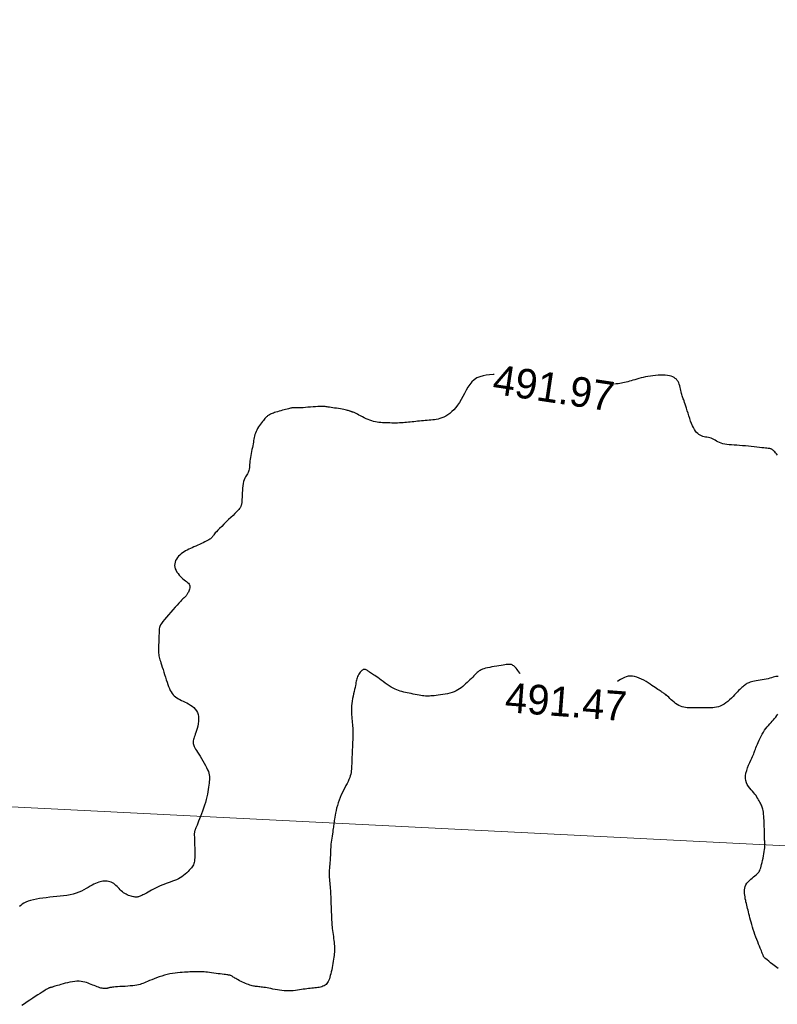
# Model space of a CAD drawing. Header units: millimetres. Extents: x 32690613 to 32693367, y 5343692 to 5344708.
# Tile 469 of 656: x 32692827 to 32692852, y 5344193 to 5344226. Entities that reach past the tile are written whole.
import ezdxf
from ezdxf.enums import TextEntityAlignment as Align

# ---------------------------------------------------------------- set-up
doc = ezdxf.new("R2010")
doc.units = ezdxf.units.MM
doc.header["$LTSCALE"] = 20
doc.layers.get('0').update_dxf_attribs({"lineweight": 18})
doc.layers.get('Defpoints').update_dxf_attribs({"color": 11, "lineweight": 18})
doc.layers.add('02-DGM_HL_491.50', color=72, linetype='Continuous')
doc.layers.add('02-DGM_HL_492.00', color=82, linetype='Continuous')

# ---------------------------------------------------------------- blocks, each defined once
blk = doc.blocks.new('A$C78070446')
blk.add_line((4469482.471, 5342769.75), (4470232.054, 5342702.499))

msp = doc.modelspace()

# ---------------------------------------------------------------- linework, layer by layer
at = {"layer": '02-DGM_HL_491.50', "elevation": 491.5, "flags": 128}
for points in [[(32692843.672, 5344204.32), (32692843.658, 5344204.342), (32692843.627, 5344204.391), (32692843.596, 5344204.436), (32692843.567, 5344204.476), (32692843.538, 5344204.511), (32692843.511, 5344204.542), (32692843.484, 5344204.569), (32692843.457, 5344204.592), (32692843.431, 5344204.61), (32692843.405, 5344204.624), (32692843.378, 5344204.634), (32692843.351, 5344204.641), (32692843.321, 5344204.644), (32692843.288, 5344204.644), (32692843.25, 5344204.641), (32692843.207, 5344204.636), (32692843.157, 5344204.629), (32692843.099, 5344204.62), (32692843.033, 5344204.609), (32692842.96, 5344204.597), (32692842.883, 5344204.585), (32692842.803, 5344204.571), (32692842.724, 5344204.557), (32692842.648, 5344204.542), (32692842.576, 5344204.526), (32692842.511, 5344204.511), (32692842.456, 5344204.495), (32692842.408, 5344204.479), (32692842.366, 5344204.462), (32692842.33, 5344204.442), (32692842.296, 5344204.421), (32692842.264, 5344204.396), (32692842.231, 5344204.368), (32692842.197, 5344204.336), (32692842.16, 5344204.3), (32692842.119, 5344204.259), (32692842.077, 5344204.216), (32692842.032, 5344204.17), (32692841.985, 5344204.123), (32692841.937, 5344204.076), (32692841.889, 5344204.029), (32692841.839, 5344203.983), (32692841.79, 5344203.938), (32692841.739, 5344203.896), (32692841.688, 5344203.857), (32692841.634, 5344203.819), (32692841.577, 5344203.785), (32692841.517, 5344203.753), (32692841.453, 5344203.724), (32692841.384, 5344203.698), (32692841.31, 5344203.676), (32692841.232, 5344203.656), (32692841.152, 5344203.639), (32692841.072, 5344203.625), (32692840.993, 5344203.613), (32692840.916, 5344203.603), (32692840.844, 5344203.595), (32692840.778, 5344203.589), (32692840.719, 5344203.583), (32692840.667, 5344203.579), (32692840.619, 5344203.576), (32692840.573, 5344203.575), (32692840.529, 5344203.576), (32692840.484, 5344203.578), (32692840.437, 5344203.582), (32692840.386, 5344203.589), (32692840.33, 5344203.597), (32692840.27, 5344203.607), (32692840.206, 5344203.619), (32692840.139, 5344203.631), (32692840.072, 5344203.645), (32692840.005, 5344203.658), (32692839.938, 5344203.672), (32692839.874, 5344203.685), (32692839.812, 5344203.698), (32692839.753, 5344203.712), (32692839.695, 5344203.726), (32692839.638, 5344203.742), (32692839.581, 5344203.761), (32692839.523, 5344203.783), (32692839.463, 5344203.81), (32692839.4, 5344203.842), (32692839.335, 5344203.88), (32692839.267, 5344203.922), (32692839.199, 5344203.968), (32692839.13, 5344204.016), (32692839.062, 5344204.064), (32692838.997, 5344204.112), (32692838.936, 5344204.156), (32692838.878, 5344204.198), (32692838.827, 5344204.234), (32692838.78, 5344204.266), (32692838.739, 5344204.294), (32692838.701, 5344204.318), (32692838.667, 5344204.34), (32692838.636, 5344204.36), (32692838.607, 5344204.379), (32692838.581, 5344204.398), (32692838.556, 5344204.416), (32692838.532, 5344204.433), (32692838.508, 5344204.449), (32692838.486, 5344204.461), (32692838.463, 5344204.471), (32692838.44, 5344204.475), (32692838.417, 5344204.474), (32692838.393, 5344204.467), (32692838.367, 5344204.453), (32692838.341, 5344204.433), (32692838.315, 5344204.407), (32692838.29, 5344204.377), (32692838.265, 5344204.344), (32692838.242, 5344204.308), (32692838.221, 5344204.27), (32692838.203, 5344204.233), (32692838.188, 5344204.195), (32692838.176, 5344204.157), (32692838.166, 5344204.117), (32692838.157, 5344204.076), (32692838.148, 5344204.031), (32692838.139, 5344203.982), (32692838.128, 5344203.928), (32692838.116, 5344203.868), (32692838.102, 5344203.802), (32692838.086, 5344203.73), (32692838.069, 5344203.654), (32692838.052, 5344203.574), (32692838.036, 5344203.492), (32692838.022, 5344203.41), (32692838.01, 5344203.328), (32692838.001, 5344203.247), (32692837.996, 5344203.168), (32692837.995, 5344203.093), (32692837.996, 5344203.019), (32692838, 5344202.948), (32692838.005, 5344202.879), (32692838.011, 5344202.812), (32692838.018, 5344202.747), (32692838.024, 5344202.684), (32692838.03, 5344202.622), (32692838.034, 5344202.562), (32692838.038, 5344202.503), (32692838.041, 5344202.445), (32692838.042, 5344202.387), (32692838.043, 5344202.329), (32692838.043, 5344202.271), (32692838.043, 5344202.212), (32692838.041, 5344202.152), (32692838.039, 5344202.092), (32692838.036, 5344202.031), (32692838.033, 5344201.969), (32692838.03, 5344201.907), (32692838.026, 5344201.845), (32692838.023, 5344201.783), (32692838.02, 5344201.72), (32692838.017, 5344201.657), (32692838.015, 5344201.595), (32692838.013, 5344201.533), (32692838.011, 5344201.471), (32692838.009, 5344201.41), (32692838.007, 5344201.35), (32692838.004, 5344201.29), (32692838.002, 5344201.232), (32692837.999, 5344201.175), (32692837.995, 5344201.118), (32692837.989, 5344201.062), (32692837.981, 5344201.006), (32692837.97, 5344200.948), (32692837.955, 5344200.89), (32692837.936, 5344200.83), (32692837.912, 5344200.768), (32692837.882, 5344200.703), (32692837.848, 5344200.635), (32692837.811, 5344200.564), (32692837.771, 5344200.491), (32692837.73, 5344200.414), (32692837.689, 5344200.335), (32692837.65, 5344200.252), (32692837.613, 5344200.166), (32692837.579, 5344200.077), (32692837.549, 5344199.986), (32692837.522, 5344199.895), (32692837.498, 5344199.806), (32692837.478, 5344199.72), (32692837.46, 5344199.638), (32692837.445, 5344199.563), (32692837.433, 5344199.495), (32692837.423, 5344199.437), (32692837.415, 5344199.386), (32692837.409, 5344199.34), (32692837.404, 5344199.297), (32692837.399, 5344199.256), (32692837.394, 5344199.214), (32692837.388, 5344199.169), (32692837.382, 5344199.118), (32692837.373, 5344199.062), (32692837.364, 5344199), (32692837.354, 5344198.934), (32692837.343, 5344198.865), (32692837.333, 5344198.794), (32692837.323, 5344198.725), (32692837.314, 5344198.657), (32692837.307, 5344198.592), (32692837.302, 5344198.531), (32692837.298, 5344198.474), (32692837.296, 5344198.42), (32692837.294, 5344198.367), (32692837.292, 5344198.316), (32692837.291, 5344198.264), (32692837.288, 5344198.211), (32692837.285, 5344198.156), (32692837.281, 5344198.098), (32692837.275, 5344198.037), (32692837.269, 5344197.974), (32692837.263, 5344197.91), (32692837.257, 5344197.846), (32692837.252, 5344197.781), (32692837.249, 5344197.717), (32692837.247, 5344197.653), (32692837.247, 5344197.591), (32692837.248, 5344197.531), (32692837.251, 5344197.471), (32692837.256, 5344197.411), (32692837.261, 5344197.351), (32692837.266, 5344197.29), (32692837.272, 5344197.228), (32692837.277, 5344197.164), (32692837.282, 5344197.098), (32692837.286, 5344197.031), (32692837.29, 5344196.962), (32692837.294, 5344196.893), (32692837.297, 5344196.825), (32692837.3, 5344196.757), (32692837.302, 5344196.691), (32692837.305, 5344196.627), (32692837.307, 5344196.566), (32692837.309, 5344196.508), (32692837.312, 5344196.451), (32692837.314, 5344196.397), (32692837.316, 5344196.343), (32692837.318, 5344196.291), (32692837.32, 5344196.24), (32692837.322, 5344196.188), (32692837.324, 5344196.137), (32692837.326, 5344196.086), (32692837.329, 5344196.034), (32692837.332, 5344195.98), (32692837.335, 5344195.926), (32692837.34, 5344195.869), (32692837.345, 5344195.811), (32692837.352, 5344195.75), (32692837.359, 5344195.686), (32692837.368, 5344195.621), (32692837.377, 5344195.554), (32692837.387, 5344195.487), (32692837.396, 5344195.42), (32692837.404, 5344195.354), (32692837.412, 5344195.291), (32692837.418, 5344195.23), (32692837.422, 5344195.172), (32692837.425, 5344195.117), (32692837.426, 5344195.063), (32692837.425, 5344195.01), (32692837.423, 5344194.956), (32692837.418, 5344194.901), (32692837.412, 5344194.844), (32692837.405, 5344194.783), (32692837.395, 5344194.718), (32692837.384, 5344194.65), (32692837.372, 5344194.58), (32692837.359, 5344194.508), (32692837.345, 5344194.436), (32692837.33, 5344194.366), (32692837.315, 5344194.298), (32692837.3, 5344194.233), (32692837.285, 5344194.172), (32692837.27, 5344194.115), (32692837.253, 5344194.063), (32692837.236, 5344194.016), (32692837.216, 5344193.973), (32692837.195, 5344193.934), (32692837.17, 5344193.9), (32692837.143, 5344193.87), (32692837.111, 5344193.845), (32692837.076, 5344193.824), (32692837.038, 5344193.807), (32692836.998, 5344193.792), (32692836.955, 5344193.781), (32692836.91, 5344193.771), (32692836.863, 5344193.764), (32692836.814, 5344193.757), (32692836.765, 5344193.751), (32692836.714, 5344193.746), (32692836.662, 5344193.741), (32692836.609, 5344193.736), (32692836.554, 5344193.73), (32692836.497, 5344193.724), (32692836.438, 5344193.717), (32692836.376, 5344193.709), (32692836.313, 5344193.699), (32692836.248, 5344193.689), (32692836.18, 5344193.678), (32692836.111, 5344193.669), (32692836.039, 5344193.66), (32692835.966, 5344193.654), (32692835.891, 5344193.651), (32692835.815, 5344193.651), (32692835.737, 5344193.656), (32692835.658, 5344193.663), (32692835.58, 5344193.674), (32692835.502, 5344193.687), (32692835.427, 5344193.701), (32692835.354, 5344193.715), (32692835.284, 5344193.729), (32692835.219, 5344193.742), (32692835.158, 5344193.753), (32692835.102, 5344193.762), (32692835.05, 5344193.771), (32692835.002, 5344193.777), (32692834.957, 5344193.783), (32692834.915, 5344193.788), (32692834.875, 5344193.793), (32692834.838, 5344193.797), (32692834.801, 5344193.801), (32692834.765, 5344193.806), (32692834.73, 5344193.811), (32692834.694, 5344193.818), (32692834.657, 5344193.826), (32692834.618, 5344193.836), (32692834.576, 5344193.848), (32692834.532, 5344193.863), (32692834.484, 5344193.88), (32692834.434, 5344193.901), (32692834.382, 5344193.923), (32692834.33, 5344193.947), (32692834.279, 5344193.971), (32692834.229, 5344193.996), (32692834.183, 5344194.02), (32692834.141, 5344194.043), (32692834.104, 5344194.065), (32692834.072, 5344194.085), (32692834.044, 5344194.103), (32692834.019, 5344194.12), (32692833.997, 5344194.134), (32692833.978, 5344194.147), (32692833.959, 5344194.158), (32692833.942, 5344194.167), (32692833.924, 5344194.174), (32692833.906, 5344194.18), (32692833.885, 5344194.184), (32692833.861, 5344194.188), (32692833.832, 5344194.192), (32692833.798, 5344194.196), (32692833.756, 5344194.201), (32692833.707, 5344194.207), (32692833.649, 5344194.214), (32692833.583, 5344194.223), (32692833.512, 5344194.233), (32692833.438, 5344194.243), (32692833.363, 5344194.253), (32692833.289, 5344194.262), (32692833.218, 5344194.271), (32692833.152, 5344194.279), (32692833.093, 5344194.285), (32692833.039, 5344194.29), (32692832.991, 5344194.294), (32692832.948, 5344194.296), (32692832.908, 5344194.298), (32692832.87, 5344194.299), (32692832.834, 5344194.299), (32692832.798, 5344194.299), (32692832.763, 5344194.299), (32692832.726, 5344194.298), (32692832.688, 5344194.297), (32692832.646, 5344194.295), (32692832.602, 5344194.294), (32692832.553, 5344194.291), (32692832.5, 5344194.289), (32692832.44, 5344194.286), (32692832.375, 5344194.282), (32692832.304, 5344194.277), (32692832.227, 5344194.271), (32692832.147, 5344194.263), (32692832.062, 5344194.253), (32692831.975, 5344194.24), (32692831.886, 5344194.224), (32692831.795, 5344194.204), (32692831.703, 5344194.18), (32692831.612, 5344194.153), (32692831.523, 5344194.124), (32692831.436, 5344194.093), (32692831.353, 5344194.062), (32692831.274, 5344194.031), (32692831.202, 5344194.001), (32692831.136, 5344193.973), (32692831.079, 5344193.948), (32692831.027, 5344193.925), (32692830.978, 5344193.905), (32692830.931, 5344193.887), (32692830.883, 5344193.872), (32692830.831, 5344193.858), (32692830.774, 5344193.846), (32692830.709, 5344193.836), (32692830.634, 5344193.827), (32692830.552, 5344193.819), (32692830.465, 5344193.812), (32692830.377, 5344193.806), (32692830.289, 5344193.801), (32692830.205, 5344193.796), (32692830.128, 5344193.791), (32692830.06, 5344193.787), (32692830.003, 5344193.782), (32692829.957, 5344193.778), (32692829.92, 5344193.773), (32692829.89, 5344193.769), (32692829.866, 5344193.764), (32692829.845, 5344193.759), (32692829.827, 5344193.754), (32692829.809, 5344193.749), (32692829.79, 5344193.744), (32692829.77, 5344193.739), (32692829.748, 5344193.735), (32692829.724, 5344193.732), (32692829.698, 5344193.731), (32692829.67, 5344193.731), (32692829.639, 5344193.734), (32692829.604, 5344193.74), (32692829.567, 5344193.749), (32692829.526, 5344193.761), (32692829.483, 5344193.776), (32692829.437, 5344193.793), (32692829.389, 5344193.811), (32692829.34, 5344193.831), (32692829.289, 5344193.851), (32692829.237, 5344193.872), (32692829.185, 5344193.893), (32692829.131, 5344193.913), (32692829.076, 5344193.932), (32692829.019, 5344193.949), (32692828.959, 5344193.962), (32692828.896, 5344193.972), (32692828.829, 5344193.977), (32692828.757, 5344193.977), (32692828.682, 5344193.972), (32692828.603, 5344193.961), (32692828.522, 5344193.946), (32692828.442, 5344193.929), (32692828.364, 5344193.909), (32692828.289, 5344193.889), (32692828.22, 5344193.87), (32692828.157, 5344193.851), (32692828.103, 5344193.835), (32692828.056, 5344193.821), (32692828.017, 5344193.809), (32692827.983, 5344193.799), (32692827.955, 5344193.791), (32692827.931, 5344193.784), (32692827.912, 5344193.778), (32692827.895, 5344193.773), (32692827.88, 5344193.769), (32692827.868, 5344193.765), (32692827.857, 5344193.762), (32692827.847, 5344193.759), (32692827.837, 5344193.756), (32692827.828, 5344193.753), (32692827.819, 5344193.75), (32692827.809, 5344193.746), (32692827.799, 5344193.742), (32692827.786, 5344193.736), (32692827.769, 5344193.727), (32692827.747, 5344193.715), (32692827.719, 5344193.698), (32692827.684, 5344193.677), (32692827.639, 5344193.648), (32692827.583, 5344193.613), (32692827.517, 5344193.57), (32692827.441, 5344193.52), (32692827.357, 5344193.465), (32692827.268, 5344193.406), (32692827.177, 5344193.344), (32692827.084, 5344193.282), (32692826.993, 5344193.22), (32692826.906, 5344193.159)], [(32692852.36, 5344204.238), (32692852.321, 5344204.238), (32692852.28, 5344204.232), (32692852.235, 5344204.222), (32692852.187, 5344204.208), (32692852.134, 5344204.192), (32692852.079, 5344204.175), (32692852.019, 5344204.159), (32692851.955, 5344204.145), (32692851.888, 5344204.132), (32692851.82, 5344204.121), (32692851.752, 5344204.11), (32692851.685, 5344204.099), (32692851.62, 5344204.089), (32692851.559, 5344204.079), (32692851.504, 5344204.067), (32692851.454, 5344204.055), (32692851.411, 5344204.042), (32692851.372, 5344204.027), (32692851.337, 5344204.012), (32692851.305, 5344203.995), (32692851.276, 5344203.976), (32692851.247, 5344203.957), (32692851.219, 5344203.935), (32692851.191, 5344203.913), (32692851.162, 5344203.888), (32692851.131, 5344203.861), (32692851.098, 5344203.831), (32692851.063, 5344203.797), (32692851.026, 5344203.76), (32692850.984, 5344203.718), (32692850.939, 5344203.672), (32692850.89, 5344203.62), (32692850.837, 5344203.566), (32692850.78, 5344203.509), (32692850.722, 5344203.453), (32692850.661, 5344203.399), (32692850.598, 5344203.348), (32692850.535, 5344203.303), (32692850.471, 5344203.265), (32692850.408, 5344203.235), (32692850.344, 5344203.214), (32692850.281, 5344203.199), (32692850.218, 5344203.189), (32692850.156, 5344203.184), (32692850.093, 5344203.182), (32692850.03, 5344203.181), (32692849.968, 5344203.181), (32692849.905, 5344203.181), (32692849.843, 5344203.18), (32692849.78, 5344203.179), (32692849.718, 5344203.178), (32692849.657, 5344203.177), (32692849.595, 5344203.176), (32692849.534, 5344203.175), (32692849.474, 5344203.175), (32692849.414, 5344203.175), (32692849.355, 5344203.177), (32692849.296, 5344203.181), (32692849.238, 5344203.188), (32692849.181, 5344203.198), (32692849.124, 5344203.213), (32692849.068, 5344203.233), (32692849.013, 5344203.259), (32692848.959, 5344203.291), (32692848.906, 5344203.329), (32692848.854, 5344203.369), (32692848.805, 5344203.412), (32692848.758, 5344203.455), (32692848.714, 5344203.497), (32692848.673, 5344203.536), (32692848.636, 5344203.571), (32692848.603, 5344203.6), (32692848.574, 5344203.624), (32692848.546, 5344203.645), (32692848.52, 5344203.663), (32692848.495, 5344203.679), (32692848.469, 5344203.695), (32692848.442, 5344203.712), (32692848.413, 5344203.73), (32692848.381, 5344203.751), (32692848.346, 5344203.775), (32692848.306, 5344203.802), (32692848.263, 5344203.832), (32692848.216, 5344203.864), (32692848.164, 5344203.899), (32692848.108, 5344203.936), (32692848.046, 5344203.977), (32692847.98, 5344204.02), (32692847.909, 5344204.063), (32692847.834, 5344204.106), (32692847.758, 5344204.146), (32692847.681, 5344204.182), (32692847.603, 5344204.212), (32692847.526, 5344204.235), (32692847.452, 5344204.247), (32692847.38, 5344204.25), (32692847.311, 5344204.242), (32692847.244, 5344204.226), (32692847.179, 5344204.202), (32692847.116, 5344204.172), (32692847.053, 5344204.138), (32692846.992, 5344204.1), (32692846.947, 5344204.071)], [(32692852.357, 5344194.407), (32692852.267, 5344194.474), (32692852.181, 5344194.539), (32692852.103, 5344194.598), (32692852.036, 5344194.651), (32692851.982, 5344194.694), (32692851.941, 5344194.728), (32692851.911, 5344194.756), (32692851.89, 5344194.778), (32692851.875, 5344194.796), (32692851.866, 5344194.812), (32692851.859, 5344194.826), (32692851.853, 5344194.841), (32692851.847, 5344194.857), (32692851.839, 5344194.876), (32692851.83, 5344194.899), (32692851.819, 5344194.926), (32692851.806, 5344194.958), (32692851.791, 5344194.997), (32692851.772, 5344195.042), (32692851.75, 5344195.095), (32692851.725, 5344195.157), (32692851.697, 5344195.226), (32692851.667, 5344195.301), (32692851.636, 5344195.381), (32692851.604, 5344195.464), (32692851.573, 5344195.549), (32692851.543, 5344195.635), (32692851.514, 5344195.72), (32692851.488, 5344195.803), (32692851.464, 5344195.884), (32692851.443, 5344195.963), (32692851.423, 5344196.039), (32692851.404, 5344196.112), (32692851.387, 5344196.183), (32692851.371, 5344196.25), (32692851.356, 5344196.313), (32692851.341, 5344196.374), (32692851.326, 5344196.431), (32692851.312, 5344196.486), (32692851.299, 5344196.54), (32692851.286, 5344196.593), (32692851.273, 5344196.647), (32692851.262, 5344196.701), (32692851.25, 5344196.756), (32692851.24, 5344196.814), (32692851.231, 5344196.873), (32692851.224, 5344196.933), (32692851.222, 5344196.993), (32692851.224, 5344197.053), (32692851.232, 5344197.112), (32692851.248, 5344197.169), (32692851.271, 5344197.224), (32692851.303, 5344197.275), (32692851.342, 5344197.324), (32692851.386, 5344197.37), (32692851.434, 5344197.413), (32692851.482, 5344197.453), (32692851.53, 5344197.49), (32692851.575, 5344197.525), (32692851.615, 5344197.557), (32692851.649, 5344197.588), (32692851.677, 5344197.617), (32692851.701, 5344197.646), (32692851.72, 5344197.677), (32692851.737, 5344197.711), (32692851.752, 5344197.75), (32692851.767, 5344197.795), (32692851.781, 5344197.847), (32692851.797, 5344197.907), (32692851.813, 5344197.975), (32692851.83, 5344198.047), (32692851.846, 5344198.121), (32692851.861, 5344198.197), (32692851.875, 5344198.271), (32692851.886, 5344198.342), (32692851.896, 5344198.409), (32692851.902, 5344198.468), (32692851.905, 5344198.521), (32692851.907, 5344198.569), (32692851.907, 5344198.612), (32692851.905, 5344198.652), (32692851.903, 5344198.689), (32692851.901, 5344198.724), (32692851.899, 5344198.758), (32692851.897, 5344198.792), (32692851.896, 5344198.827), (32692851.896, 5344198.863), (32692851.895, 5344198.902), (32692851.895, 5344198.945), (32692851.894, 5344198.992), (32692851.893, 5344199.045), (32692851.892, 5344199.104), (32692851.89, 5344199.17), (32692851.888, 5344199.241), (32692851.885, 5344199.315), (32692851.882, 5344199.391), (32692851.877, 5344199.466), (32692851.872, 5344199.538), (32692851.866, 5344199.606), (32692851.859, 5344199.667), (32692851.851, 5344199.72), (32692851.842, 5344199.765), (32692851.831, 5344199.805), (32692851.82, 5344199.841), (32692851.807, 5344199.874), (32692851.793, 5344199.906), (32692851.777, 5344199.938), (32692851.76, 5344199.971), (32692851.741, 5344200.008), (32692851.72, 5344200.047), (32692851.697, 5344200.089), (32692851.671, 5344200.133), (32692851.642, 5344200.179), (32692851.61, 5344200.227), (32692851.574, 5344200.275), (32692851.534, 5344200.324), (32692851.49, 5344200.374), (32692851.444, 5344200.425), (32692851.398, 5344200.479), (32692851.355, 5344200.535), (32692851.316, 5344200.595), (32692851.285, 5344200.66), (32692851.263, 5344200.73), (32692851.254, 5344200.807), (32692851.257, 5344200.891), (32692851.272, 5344200.979), (32692851.297, 5344201.07), (32692851.327, 5344201.162), (32692851.362, 5344201.251), (32692851.399, 5344201.336), (32692851.434, 5344201.414), (32692851.466, 5344201.483), (32692851.492, 5344201.541), (32692851.514, 5344201.591), (32692851.532, 5344201.634), (32692851.547, 5344201.672), (32692851.561, 5344201.71), (32692851.576, 5344201.748), (32692851.591, 5344201.789), (32692851.609, 5344201.836), (32692851.63, 5344201.891), (32692851.655, 5344201.952), (32692851.683, 5344202.018), (32692851.713, 5344202.087), (32692851.747, 5344202.158), (32692851.782, 5344202.229), (32692851.82, 5344202.299), (32692851.86, 5344202.365), (32692851.901, 5344202.427), (32692851.944, 5344202.484), (32692851.987, 5344202.538), (32692852.03, 5344202.59), (32692852.073, 5344202.638), (32692852.116, 5344202.686), (32692852.158, 5344202.732), (32692852.198, 5344202.778), (32692852.236, 5344202.823), (32692852.273, 5344202.87), (32692852.307, 5344202.917), (32692852.339, 5344202.965)]]:
    msp.add_lwpolyline(points, dxfattribs=at)
at = {"layer": '02-DGM_HL_492.00', "elevation": 492, "flags": 128}
for points in [[(32692842.802, 5344214.398), (32692842.762, 5344214.398), (32692842.646, 5344214.393), (32692842.533, 5344214.381), (32692842.423, 5344214.359), (32692842.318, 5344214.326), (32692842.22, 5344214.282), (32692842.131, 5344214.223), (32692842.05, 5344214.15), (32692841.978, 5344214.065), (32692841.913, 5344213.97), (32692841.853, 5344213.869), (32692841.795, 5344213.765), (32692841.74, 5344213.659), (32692841.684, 5344213.557), (32692841.627, 5344213.459), (32692841.566, 5344213.37), (32692841.503, 5344213.288), (32692841.437, 5344213.215), (32692841.371, 5344213.149), (32692841.303, 5344213.092), (32692841.235, 5344213.042), (32692841.168, 5344212.999), (32692841.102, 5344212.964), (32692841.038, 5344212.936), (32692840.975, 5344212.915), (32692840.913, 5344212.898), (32692840.852, 5344212.886), (32692840.792, 5344212.878), (32692840.731, 5344212.871), (32692840.67, 5344212.866), (32692840.608, 5344212.861), (32692840.545, 5344212.856), (32692840.482, 5344212.851), (32692840.417, 5344212.844), (32692840.352, 5344212.838), (32692840.288, 5344212.831), (32692840.223, 5344212.824), (32692840.159, 5344212.817), (32692840.096, 5344212.81), (32692840.034, 5344212.803), (32692839.973, 5344212.797), (32692839.912, 5344212.791), (32692839.852, 5344212.785), (32692839.791, 5344212.779), (32692839.731, 5344212.775), (32692839.67, 5344212.771), (32692839.608, 5344212.768), (32692839.545, 5344212.766), (32692839.481, 5344212.765), (32692839.417, 5344212.765), (32692839.352, 5344212.766), (32692839.288, 5344212.767), (32692839.225, 5344212.769), (32692839.162, 5344212.771), (32692839.1, 5344212.774), (32692839.039, 5344212.778), (32692838.979, 5344212.782), (32692838.92, 5344212.788), (32692838.861, 5344212.796), (32692838.802, 5344212.806), (32692838.742, 5344212.819), (32692838.681, 5344212.836), (32692838.618, 5344212.857), (32692838.554, 5344212.882), (32692838.489, 5344212.911), (32692838.425, 5344212.941), (32692838.362, 5344212.973), (32692838.302, 5344213.005), (32692838.246, 5344213.034), (32692838.195, 5344213.062), (32692838.151, 5344213.085), (32692838.113, 5344213.104), (32692838.083, 5344213.118), (32692838.057, 5344213.129), (32692838.036, 5344213.136), (32692838.018, 5344213.142), (32692838.002, 5344213.147), (32692837.987, 5344213.151), (32692837.972, 5344213.156), (32692837.955, 5344213.162), (32692837.936, 5344213.168), (32692837.915, 5344213.176), (32692837.89, 5344213.184), (32692837.86, 5344213.193), (32692837.825, 5344213.202), (32692837.784, 5344213.212), (32692837.737, 5344213.222), (32692837.683, 5344213.232), (32692837.623, 5344213.241), (32692837.559, 5344213.251), (32692837.494, 5344213.261), (32692837.43, 5344213.27), (32692837.368, 5344213.279), (32692837.311, 5344213.288), (32692837.26, 5344213.295), (32692837.216, 5344213.303), (32692837.178, 5344213.309), (32692837.144, 5344213.314), (32692837.11, 5344213.319), (32692837.075, 5344213.322), (32692837.035, 5344213.323), (32692836.987, 5344213.323), (32692836.931, 5344213.322), (32692836.862, 5344213.318), (32692836.785, 5344213.313), (32692836.702, 5344213.308), (32692836.615, 5344213.301), (32692836.529, 5344213.295), (32692836.445, 5344213.289), (32692836.368, 5344213.283), (32692836.3, 5344213.279), (32692836.243, 5344213.276), (32692836.197, 5344213.275), (32692836.161, 5344213.274), (32692836.132, 5344213.275), (32692836.109, 5344213.276), (32692836.09, 5344213.277), (32692836.075, 5344213.278), (32692836.061, 5344213.278), (32692836.047, 5344213.278), (32692836.031, 5344213.277), (32692836.015, 5344213.275), (32692835.995, 5344213.272), (32692835.972, 5344213.268), (32692835.945, 5344213.262), (32692835.913, 5344213.255), (32692835.874, 5344213.246), (32692835.83, 5344213.235), (32692835.78, 5344213.222), (32692835.727, 5344213.209), (32692835.671, 5344213.194), (32692835.615, 5344213.179), (32692835.559, 5344213.163), (32692835.505, 5344213.147), (32692835.454, 5344213.131), (32692835.408, 5344213.116), (32692835.367, 5344213.101), (32692835.33, 5344213.087), (32692835.296, 5344213.073), (32692835.267, 5344213.059), (32692835.24, 5344213.045), (32692835.216, 5344213.032), (32692835.195, 5344213.018), (32692835.175, 5344213.005), (32692835.157, 5344212.991), (32692835.14, 5344212.976), (32692835.122, 5344212.958), (32692835.103, 5344212.938), (32692835.083, 5344212.915), (32692835.06, 5344212.888), (32692835.035, 5344212.856), (32692835.005, 5344212.819), (32692834.973, 5344212.777), (32692834.939, 5344212.731), (32692834.905, 5344212.683), (32692834.871, 5344212.633), (32692834.839, 5344212.581), (32692834.809, 5344212.529), (32692834.784, 5344212.478), (32692834.763, 5344212.427), (32692834.747, 5344212.378), (32692834.734, 5344212.328), (32692834.723, 5344212.278), (32692834.714, 5344212.227), (32692834.705, 5344212.175), (32692834.697, 5344212.12), (32692834.687, 5344212.063), (32692834.675, 5344212.003), (32692834.662, 5344211.939), (32692834.648, 5344211.875), (32692834.634, 5344211.808), (32692834.62, 5344211.742), (32692834.607, 5344211.675), (32692834.596, 5344211.61), (32692834.586, 5344211.546), (32692834.579, 5344211.484), (32692834.574, 5344211.425), (32692834.57, 5344211.368), (32692834.565, 5344211.315), (32692834.56, 5344211.264), (32692834.553, 5344211.217), (32692834.544, 5344211.173), (32692834.532, 5344211.133), (32692834.516, 5344211.096), (32692834.497, 5344211.061), (32692834.475, 5344211.027), (32692834.452, 5344210.991), (32692834.429, 5344210.952), (32692834.407, 5344210.909), (32692834.386, 5344210.858), (32692834.368, 5344210.8), (32692834.353, 5344210.732), (32692834.342, 5344210.657), (32692834.333, 5344210.577), (32692834.326, 5344210.496), (32692834.32, 5344210.415), (32692834.317, 5344210.337), (32692834.314, 5344210.265), (32692834.311, 5344210.202), (32692834.308, 5344210.15), (32692834.306, 5344210.107), (32692834.303, 5344210.073), (32692834.299, 5344210.045), (32692834.295, 5344210.023), (32692834.29, 5344210.004), (32692834.285, 5344209.988), (32692834.278, 5344209.972), (32692834.27, 5344209.955), (32692834.26, 5344209.937), (32692834.246, 5344209.915), (32692834.226, 5344209.889), (32692834.201, 5344209.858), (32692834.168, 5344209.821), (32692834.126, 5344209.776), (32692834.074, 5344209.722), (32692834.011, 5344209.659), (32692833.94, 5344209.589), (32692833.863, 5344209.514), (32692833.784, 5344209.436), (32692833.705, 5344209.36), (32692833.629, 5344209.286), (32692833.56, 5344209.218), (32692833.5, 5344209.157), (32692833.452, 5344209.107), (32692833.415, 5344209.066), (32692833.386, 5344209.033), (32692833.365, 5344209.007), (32692833.349, 5344208.986), (32692833.338, 5344208.969), (32692833.329, 5344208.955), (32692833.321, 5344208.942), (32692833.312, 5344208.929), (32692833.301, 5344208.916), (32692833.288, 5344208.902), (32692833.271, 5344208.887), (32692833.251, 5344208.871), (32692833.225, 5344208.854), (32692833.194, 5344208.835), (32692833.156, 5344208.814), (32692833.112, 5344208.791), (32692833.061, 5344208.766), (32692833.006, 5344208.739), (32692832.946, 5344208.711), (32692832.884, 5344208.683), (32692832.821, 5344208.654), (32692832.758, 5344208.626), (32692832.695, 5344208.598), (32692832.635, 5344208.571), (32692832.577, 5344208.545), (32692832.52, 5344208.518), (32692832.466, 5344208.49), (32692832.414, 5344208.462), (32692832.363, 5344208.431), (32692832.315, 5344208.398), (32692832.268, 5344208.362), (32692832.223, 5344208.323), (32692832.18, 5344208.281), (32692832.141, 5344208.235), (32692832.108, 5344208.187), (32692832.08, 5344208.137), (32692832.06, 5344208.084), (32692832.047, 5344208.03), (32692832.045, 5344207.975), (32692832.052, 5344207.918), (32692832.068, 5344207.861), (32692832.092, 5344207.804), (32692832.123, 5344207.749), (32692832.159, 5344207.696), (32692832.198, 5344207.645), (32692832.24, 5344207.598), (32692832.283, 5344207.556), (32692832.326, 5344207.518), (32692832.368, 5344207.485), (32692832.408, 5344207.455), (32692832.445, 5344207.427), (32692832.478, 5344207.4), (32692832.507, 5344207.373), (32692832.529, 5344207.345), (32692832.545, 5344207.316), (32692832.554, 5344207.284), (32692832.557, 5344207.25), (32692832.554, 5344207.214), (32692832.547, 5344207.179), (32692832.536, 5344207.144), (32692832.523, 5344207.11), (32692832.509, 5344207.078), (32692832.495, 5344207.049), (32692832.481, 5344207.024), (32692832.467, 5344207.003), (32692832.454, 5344206.984), (32692832.442, 5344206.968), (32692832.43, 5344206.954), (32692832.419, 5344206.941), (32692832.408, 5344206.93), (32692832.397, 5344206.919), (32692832.385, 5344206.908), (32692832.373, 5344206.895), (32692832.358, 5344206.88), (32692832.339, 5344206.86), (32692832.314, 5344206.834), (32692832.282, 5344206.8), (32692832.242, 5344206.757), (32692832.192, 5344206.704), (32692832.132, 5344206.639), (32692832.063, 5344206.565), (32692831.99, 5344206.484), (32692831.914, 5344206.4), (32692831.839, 5344206.314), (32692831.767, 5344206.231), (32692831.703, 5344206.153), (32692831.648, 5344206.083), (32692831.606, 5344206.023), (32692831.575, 5344205.97), (32692831.553, 5344205.923), (32692831.538, 5344205.879), (32692831.53, 5344205.836), (32692831.525, 5344205.79), (32692831.523, 5344205.739), (32692831.522, 5344205.681), (32692831.519, 5344205.614), (32692831.516, 5344205.539), (32692831.513, 5344205.46), (32692831.51, 5344205.378), (32692831.507, 5344205.296), (32692831.505, 5344205.217), (32692831.504, 5344205.143), (32692831.504, 5344205.077), (32692831.507, 5344205.02), (32692831.511, 5344204.971), (32692831.518, 5344204.927), (32692831.526, 5344204.885), (32692831.537, 5344204.844), (32692831.551, 5344204.799), (32692831.567, 5344204.75), (32692831.585, 5344204.693), (32692831.606, 5344204.627), (32692831.629, 5344204.552), (32692831.654, 5344204.47), (32692831.68, 5344204.385), (32692831.707, 5344204.297), (32692831.734, 5344204.21), (32692831.762, 5344204.124), (32692831.789, 5344204.042), (32692831.815, 5344203.965), (32692831.842, 5344203.894), (32692831.868, 5344203.829), (32692831.896, 5344203.769), (32692831.926, 5344203.714), (32692831.958, 5344203.665), (32692831.993, 5344203.62), (32692832.031, 5344203.58), (32692832.074, 5344203.545), (32692832.12, 5344203.513), (32692832.17, 5344203.484), (32692832.223, 5344203.457), (32692832.278, 5344203.43), (32692832.336, 5344203.403), (32692832.395, 5344203.375), (32692832.455, 5344203.345), (32692832.517, 5344203.311), (32692832.577, 5344203.274), (32692832.635, 5344203.234), (32692832.69, 5344203.188), (32692832.739, 5344203.138), (32692832.781, 5344203.083), (32692832.815, 5344203.023), (32692832.838, 5344202.956), (32692832.851, 5344202.884), (32692832.854, 5344202.806), (32692832.849, 5344202.727), (32692832.837, 5344202.646), (32692832.821, 5344202.566), (32692832.801, 5344202.488), (32692832.779, 5344202.415), (32692832.758, 5344202.348), (32692832.738, 5344202.289), (32692832.72, 5344202.236), (32692832.704, 5344202.189), (32692832.69, 5344202.148), (32692832.679, 5344202.11), (32692832.672, 5344202.075), (32692832.667, 5344202.043), (32692832.667, 5344202.011), (32692832.67, 5344201.98), (32692832.677, 5344201.948), (32692832.689, 5344201.914), (32692832.705, 5344201.877), (32692832.726, 5344201.837), (32692832.751, 5344201.792), (32692832.782, 5344201.741), (32692832.817, 5344201.683), (32692832.858, 5344201.619), (32692832.902, 5344201.548), (32692832.949, 5344201.474), (32692832.996, 5344201.397), (32692833.042, 5344201.319), (32692833.085, 5344201.242), (32692833.123, 5344201.168), (32692833.156, 5344201.099), (32692833.18, 5344201.035), (32692833.198, 5344200.976), (32692833.21, 5344200.921), (32692833.217, 5344200.867), (32692833.219, 5344200.814), (32692833.217, 5344200.759), (32692833.212, 5344200.703), (32692833.206, 5344200.642), (32692833.198, 5344200.577), (32692833.189, 5344200.506), (32692833.178, 5344200.431), (32692833.164, 5344200.352), (32692833.148, 5344200.269), (32692833.129, 5344200.182), (32692833.107, 5344200.091), (32692833.082, 5344199.998), (32692833.052, 5344199.902), (32692833.02, 5344199.805), (32692832.986, 5344199.708), (32692832.951, 5344199.614), (32692832.916, 5344199.524), (32692832.883, 5344199.439), (32692832.851, 5344199.362), (32692832.824, 5344199.293), (32692832.8, 5344199.234), (32692832.78, 5344199.185), (32692832.763, 5344199.145), (32692832.75, 5344199.111), (32692832.739, 5344199.083), (32692832.731, 5344199.061), (32692832.724, 5344199.041), (32692832.719, 5344199.025), (32692832.715, 5344199.009), (32692832.712, 5344198.993), (32692832.71, 5344198.975), (32692832.708, 5344198.953), (32692832.708, 5344198.925), (32692832.708, 5344198.889), (32692832.709, 5344198.844), (32692832.711, 5344198.788), (32692832.713, 5344198.72), (32692832.715, 5344198.641), (32692832.718, 5344198.556), (32692832.72, 5344198.467), (32692832.722, 5344198.377), (32692832.723, 5344198.29), (32692832.723, 5344198.208), (32692832.721, 5344198.135), (32692832.717, 5344198.073), (32692832.712, 5344198.02), (32692832.703, 5344197.975), (32692832.692, 5344197.936), (32692832.678, 5344197.901), (32692832.659, 5344197.867), (32692832.636, 5344197.833), (32692832.609, 5344197.797), (32692832.577, 5344197.758), (32692832.54, 5344197.715), (32692832.498, 5344197.671), (32692832.452, 5344197.625), (32692832.403, 5344197.58), (32692832.349, 5344197.537), (32692832.293, 5344197.495), (32692832.233, 5344197.457), (32692832.171, 5344197.424), (32692832.106, 5344197.394), (32692832.039, 5344197.367), (32692831.97, 5344197.341), (32692831.899, 5344197.317), (32692831.828, 5344197.292), (32692831.756, 5344197.266), (32692831.683, 5344197.239), (32692831.61, 5344197.208), (32692831.538, 5344197.176), (32692831.467, 5344197.142), (32692831.397, 5344197.107), (32692831.33, 5344197.073), (32692831.267, 5344197.039), (32692831.207, 5344197.006), (32692831.151, 5344196.976), (32692831.101, 5344196.948), (32692831.055, 5344196.923), (32692831.013, 5344196.901), (32692830.976, 5344196.881), (32692830.941, 5344196.864), (32692830.911, 5344196.849), (32692830.882, 5344196.837), (32692830.857, 5344196.827), (32692830.833, 5344196.819), (32692830.81, 5344196.814), (32692830.788, 5344196.81), (32692830.766, 5344196.809), (32692830.742, 5344196.81), (32692830.717, 5344196.813), (32692830.688, 5344196.817), (32692830.657, 5344196.823), (32692830.621, 5344196.831), (32692830.582, 5344196.841), (32692830.541, 5344196.853), (32692830.497, 5344196.868), (32692830.453, 5344196.885), (32692830.409, 5344196.906), (32692830.366, 5344196.93), (32692830.325, 5344196.957), (32692830.286, 5344196.989), (32692830.249, 5344197.024), (32692830.213, 5344197.06), (32692830.178, 5344197.098), (32692830.143, 5344197.135), (32692830.108, 5344197.172), (32692830.072, 5344197.206), (32692830.034, 5344197.238), (32692829.995, 5344197.266), (32692829.953, 5344197.29), (32692829.91, 5344197.309), (32692829.865, 5344197.325), (32692829.82, 5344197.337), (32692829.773, 5344197.345), (32692829.727, 5344197.349), (32692829.68, 5344197.349), (32692829.633, 5344197.346), (32692829.586, 5344197.338), (32692829.538, 5344197.326), (32692829.489, 5344197.311), (32692829.437, 5344197.291), (32692829.384, 5344197.267), (32692829.328, 5344197.24), (32692829.268, 5344197.208), (32692829.205, 5344197.173), (32692829.138, 5344197.134), (32692829.067, 5344197.094), (32692828.99, 5344197.054), (32692828.909, 5344197.014), (32692828.823, 5344196.977), (32692828.731, 5344196.942), (32692828.634, 5344196.912), (32692828.53, 5344196.888), (32692828.422, 5344196.867), (32692828.309, 5344196.851), (32692828.194, 5344196.837), (32692828.077, 5344196.825), (32692827.959, 5344196.814), (32692827.841, 5344196.803), (32692827.724, 5344196.79), (32692827.61, 5344196.776), (32692827.499, 5344196.759), (32692827.393, 5344196.74), (32692827.292, 5344196.718), (32692827.198, 5344196.694), (32692827.112, 5344196.668), (32692827.035, 5344196.638), (32692826.969, 5344196.606), (32692826.913, 5344196.571), (32692826.866, 5344196.533), (32692826.828, 5344196.492)], [(32692852.331, 5344211.683), (32692852.296, 5344211.724), (32692852.265, 5344211.76), (32692852.239, 5344211.791), (32692852.215, 5344211.817), (32692852.194, 5344211.839), (32692852.176, 5344211.857), (32692852.159, 5344211.871), (32692852.142, 5344211.882), (32692852.127, 5344211.891), (32692852.111, 5344211.898), (32692852.093, 5344211.902), (32692852.073, 5344211.906), (32692852.048, 5344211.909), (32692852.017, 5344211.912), (32692851.978, 5344211.916), (32692851.931, 5344211.92), (32692851.874, 5344211.926), (32692851.806, 5344211.934), (32692851.728, 5344211.943), (32692851.641, 5344211.954), (32692851.549, 5344211.965), (32692851.452, 5344211.976), (32692851.353, 5344211.986), (32692851.253, 5344211.996), (32692851.154, 5344212.004), (32692851.058, 5344212.011), (32692850.965, 5344212.017), (32692850.875, 5344212.022), (32692850.79, 5344212.027), (32692850.709, 5344212.034), (32692850.632, 5344212.043), (32692850.561, 5344212.054), (32692850.495, 5344212.069), (32692850.434, 5344212.089), (32692850.379, 5344212.111), (32692850.327, 5344212.136), (32692850.278, 5344212.161), (32692850.232, 5344212.187), (32692850.188, 5344212.211), (32692850.143, 5344212.233), (32692850.099, 5344212.251), (32692850.053, 5344212.266), (32692850.007, 5344212.277), (32692849.96, 5344212.286), (32692849.913, 5344212.295), (32692849.866, 5344212.304), (32692849.82, 5344212.316), (32692849.775, 5344212.331), (32692849.732, 5344212.352), (32692849.69, 5344212.378), (32692849.65, 5344212.411), (32692849.612, 5344212.451), (32692849.575, 5344212.497), (32692849.539, 5344212.55), (32692849.505, 5344212.61), (32692849.472, 5344212.677), (32692849.44, 5344212.75), (32692849.409, 5344212.831), (32692849.378, 5344212.916), (32692849.35, 5344213.005), (32692849.322, 5344213.093), (32692849.296, 5344213.18), (32692849.271, 5344213.262), (32692849.249, 5344213.338), (32692849.228, 5344213.404), (32692849.209, 5344213.461), (32692849.192, 5344213.509), (32692849.177, 5344213.549), (32692849.163, 5344213.585), (32692849.15, 5344213.618), (32692849.138, 5344213.651), (32692849.127, 5344213.684), (32692849.116, 5344213.722), (32692849.106, 5344213.764), (32692849.095, 5344213.811), (32692849.084, 5344213.861), (32692849.072, 5344213.913), (32692849.059, 5344213.966), (32692849.044, 5344214.018), (32692849.027, 5344214.069), (32692849.008, 5344214.117), (32692848.985, 5344214.161), (32692848.959, 5344214.201), (32692848.929, 5344214.237), (32692848.894, 5344214.269), (32692848.855, 5344214.296), (32692848.809, 5344214.32), (32692848.756, 5344214.339), (32692848.697, 5344214.355), (32692848.63, 5344214.366), (32692848.557, 5344214.373), (32692848.479, 5344214.376), (32692848.397, 5344214.376), (32692848.312, 5344214.373), (32692848.226, 5344214.367), (32692848.14, 5344214.358), (32692848.055, 5344214.346), (32692847.973, 5344214.333), (32692847.892, 5344214.317), (32692847.815, 5344214.3), (32692847.74, 5344214.282), (32692847.668, 5344214.263), (32692847.598, 5344214.244), (32692847.532, 5344214.225), (32692847.469, 5344214.207), (32692847.408, 5344214.189), (32692847.35, 5344214.172), (32692847.294, 5344214.157), (32692847.24, 5344214.142), (32692847.186, 5344214.129), (32692847.132, 5344214.117), (32692847.078, 5344214.107), (32692847.023, 5344214.097), (32692846.966, 5344214.09), (32692846.908, 5344214.083), (32692846.848, 5344214.078)]]:
    msp.add_lwpolyline(points, dxfattribs=at)

# ---------------------------------------------------------------- block references
at = {"layer": 'Defpoints', "rotation": 2.237485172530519}
msp.add_blockref('A$C78070446', (28434719.524, -168960.664), dxfattribs=at)

# ---------------------------------------------------------------- texts
at = {"layer": '02-DGM_HL_491.50'}
msp.add_text('491.47', height=1, rotation=355.6385, dxfattribs=at).set_placement((32692845.216, 5344203.383, 491.5), align=Align.MIDDLE)
at = {"layer": '02-DGM_HL_492.00'}
msp.add_text('491.97', height=1, rotation=351.4206, dxfattribs=at).set_placement((32692844.804, 5344213.948, 492), align=Align.MIDDLE)

doc.saveas('drawing.dxf')
